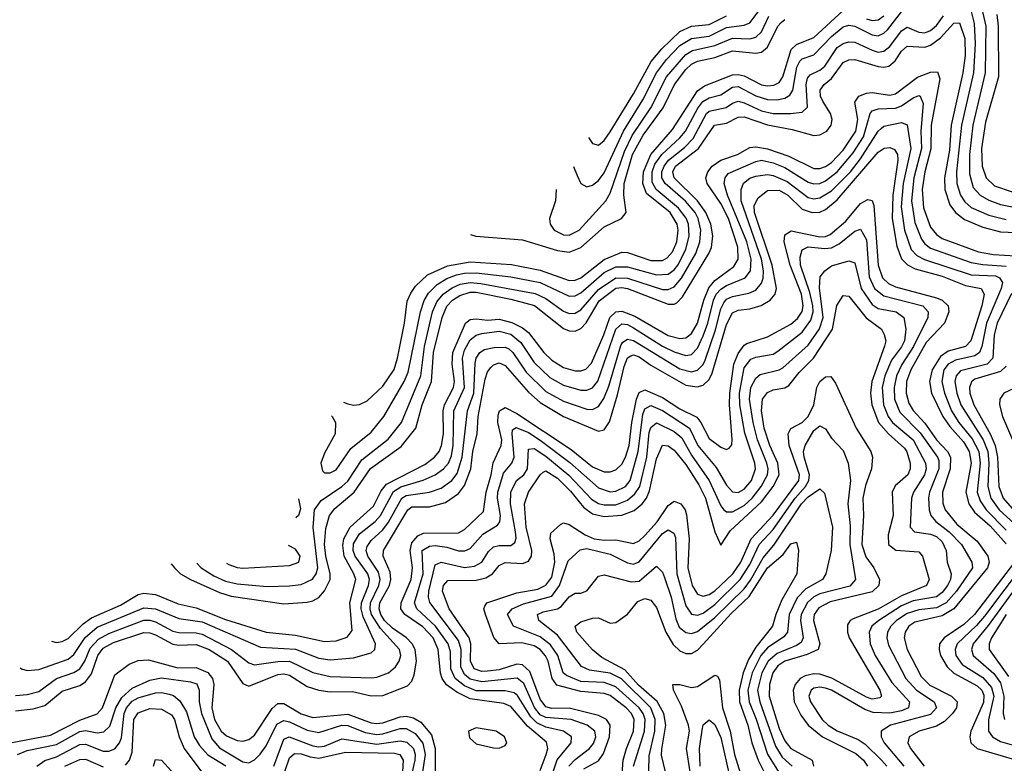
# Model space of a CAD drawing. Header units: inches. Extents: x 990535 to 1117859, y 769386 to 892122.
# Tile 866 of 1056: x 1045664 to 1049043, y 886299 to 888853. Entities that reach past the tile are written whole.
import ezdxf

# ---------------------------------------------------------------- set-up
doc = ezdxf.new("R2010")
doc.units = ezdxf.units.IN
doc.header["$MEASUREMENT"] = 0
doc.layers.add('B0848', color=7, linetype='Continuous')

msp = doc.modelspace()

# ---------------------------------------------------------------- linework, layer by layer
at = {"layer": 'B0848', "color": 5}
for points, elevation in [([(1048943.6, 888990), (1048979.6, 888830), (1048978.1, 888670), (1048934.7, 888490), (1048923.3, 888390), (1048923.4, 888323.4), (1048936.9, 888276.9), (1048960.1, 888250), (1048990, 888232.6), (1049030, 888218.2), (1049069.9, 888210.1)], 3860), ([(1048912.8, 888950), (1048939.5, 888839.5), (1048943.5, 888770), (1048937.2, 888670), (1048896.6, 888490), (1048879.1, 888330), (1048880.7, 888290), (1048892.9, 888250), (1048907.3, 888227.3), (1048930, 888208.1), (1048990, 888181.5), (1049050, 888165.9)], 3840), ([(1047565, 888348.4), (1047577.1, 888317.1), (1047590, 888290.2), (1047610, 888278.5), (1047630, 888283.9), (1047650, 888300.4), (1047670, 888326.6), (1047736, 888470), (1047802.9, 888577.1), (1047849.1, 888670), (1047883.8, 888716.2), (1047930, 888764.1), (1047970, 888787.8), (1048030, 888796.3), (1048090, 888825.3), (1048150, 888833.8), (1048170, 888842.2), (1048230, 888923.3)], 3960), ([(1046271.7, 886986), (1046287.1, 886970), (1046330, 886942.9), (1046370, 886924.3), (1046410, 886915.1), (1046513.4, 886906.6), (1046590, 886909.1), (1046630, 886913.3), (1046668.5, 886931.5), (1046681.9, 886950), (1046686.6, 886970), (1046671.6, 887108.4), (1046676.1, 887170), (1046698.9, 887201.1), (1046770, 887249.2), (1046790, 887267.8), (1046838.7, 887341.3), (1046928, 887412), (1046974.8, 887470), (1047040.9, 887630), (1047053.3, 887730), (1047081.1, 887850), (1047095.9, 887884.1), (1047117, 887910), (1047147.7, 887932.3), (1047176, 887944), (1047210, 887950), (1047247.1, 887947.1), (1047432.9, 887912.9), (1047470, 887895.7), (1047530, 887851.8), (1047550, 887844.2), (1047570, 887844.4), (1047590, 887856.7), (1047650, 887925.6), (1047710, 887966), (1047750, 887965.3), (1047870, 887926.6), (1047890, 887926), (1047910, 887934.8), (1047935.4, 887964.6), (1047984.3, 888050), (1047998.4, 888090), (1048001.6, 888130), (1047992.4, 888170), (1047981.7, 888190), (1047949.4, 888229.4), (1047878.9, 888290), (1047868.3, 888310), (1047867.9, 888330), (1047875.4, 888350), (1047890.2, 888370), (1047946, 888414), (1047975.1, 888444.9), (1048021.4, 888530), (1048030, 888538.3), (1048089, 888551), (1048110, 888566.2), (1048130, 888572.7), (1048150, 888567.6), (1048210, 888539.4), (1048249.9, 888530.1), (1048309, 888530), (1048350, 888535.5), (1048367.9, 888552.1), (1048363.5, 888630), (1048367.9, 888652.1), (1048376.7, 888663.3), (1048410, 888679), (1048427.3, 888692.7), (1048470, 888757.5), (1048490, 888770.3), (1048510, 888776), (1048530, 888775.4), (1048590, 888747.6), (1048610, 888741.4), (1048630, 888744.1), (1048650, 888760.9), (1048690, 888814.7), (1048710, 888826.4), (1048750.4, 888810), (1048770, 888807.4), (1048790, 888815.5), (1048810, 888832.3), (1048834.4, 888865.6)], 3840), ([(1046733.7, 887492), (1046736.1, 887490), (1046747.8, 887470), (1046746.2, 887430), (1046710, 887364.5), (1046697.4, 887330), (1046703.3, 887303.3), (1046710, 887296.9), (1046730, 887296.1), (1046750, 887306.5), (1046800.3, 887379.7), (1046870, 887436.6), (1046914.2, 887490), (1046983.4, 887610), (1046997.3, 887642.7), (1047040, 887850), (1047051.8, 887888.2), (1047066.8, 887913.2), (1047096.6, 887943.4), (1047130, 887964.1), (1047163.3, 887976.7), (1047190, 887982.5), (1047230, 887983.5), (1047350, 887970), (1047450, 887950.3), (1047550, 887903.1), (1047570, 887904.3), (1047590, 887915.1), (1047670, 887984.6), (1047710, 888003.4), (1047750, 888004.1), (1047850, 887976.2), (1047890, 887978.2), (1047910, 887993.2), (1047922.4, 888010), (1047950, 888063.3), (1047962, 888110), (1047959.5, 888150), (1047951.1, 888171.1), (1047925.5, 888205.5), (1047848.2, 888270), (1047835.2, 888295.2), (1047834.7, 888330), (1047844, 888356), (1047867.8, 888390), (1047930, 888446.8), (1047948.8, 888470), (1047991.3, 888548.7), (1048008.3, 888571.7), (1048030, 888584.7), (1048070, 888594.6), (1048110, 888620.5), (1048130, 888623.2), (1048190, 888591.6), (1048230, 888578), (1048263, 888577), (1048290, 888583.2), (1048306.9, 888593.1), (1048317.6, 888610), (1048330.7, 888689.3), (1048341.8, 888710), (1048350, 888718.3), (1048390, 888731.4), (1048450, 888794.4), (1048490, 888827.5), (1048510, 888833.2), (1048530, 888830.3), (1048590, 888800.3), (1048610, 888797.5), (1048630, 888806.4), (1048641.8, 888818.2), (1048690, 888879.9)], 3860), ([(1046775.7, 887539.3), (1046790, 887533.1), (1046810, 887529.2), (1046830, 887531.5), (1046856.3, 887543.7), (1046910, 887594.2), (1046948.7, 887651.3), (1046960.5, 887690), (1046984.1, 887810), (1046994.3, 887885.7), (1047006.1, 887913.9), (1047022.1, 887938), (1047063.2, 887976.8), (1047132.3, 888007.7), (1047210, 888020.8), (1047351.5, 888011.5), (1047450, 887992.5), (1047550, 887956.5), (1047570, 887957.6), (1047590, 887966), (1047670, 888029.6), (1047730, 888053.8), (1047750, 888052.8), (1047830, 888025.2), (1047870, 888025.5), (1047885.7, 888034.3), (1047904, 888056), (1047919, 888090), (1047923.6, 888130), (1047920.1, 888150), (1047896.3, 888190), (1047815.5, 888255.5), (1047802.3, 888290), (1047805.1, 888330), (1047830.4, 888389.6), (1047904.8, 888475.2), (1047990, 888608.6), (1048014.2, 888625.8), (1048110, 888663), (1048130, 888664.6), (1048150, 888659.2), (1048210, 888628.9), (1048230, 888624.9), (1048252.4, 888627.6), (1048270, 888637.2), (1048283.2, 888656.8), (1048311.6, 888750), (1048330, 888767.9), (1048390, 888791.1), (1048490, 888883.7)], 3880), ([(1047505.5, 888269.7), (1047502.5, 888230), (1047482.6, 888170), (1047484, 888150), (1047498.2, 888130), (1047530, 888113.3), (1047550, 888112.6), (1047584.6, 888130), (1047675.5, 888230), (1047690, 888257.3), (1047739.5, 888400.5), (1047765.5, 888454.5), (1047830.2, 888550), (1047883.7, 888656.3), (1047950, 888733.3), (1047973.2, 888746.8), (1048050, 888763.5), (1048110, 888789), (1048170, 888786.9), (1048190, 888792.3), (1048210, 888811.4), (1048235.4, 888864.6)], 3940), ([(1047615.8, 888448.2), (1047630, 888427.8), (1047650, 888421.6), (1047670, 888437.9), (1047690, 888467.6), (1047770, 888597.4), (1047831, 888709), (1047867.8, 888752.2), (1047930, 888811.5), (1047970, 888829.8), (1048030, 888836), (1048090, 888866.1)], 3980), ([(1048570, 888855.7), (1048590, 888850), (1048610, 888852.2), (1048630, 888865.9)], 3880), ([(1049017.2, 888870), (1049022.6, 888830), (1049023.3, 888656.7), (1048979.2, 888500.8), (1048965.2, 888410), (1048967.6, 888350), (1048981.2, 888310), (1049010, 888281.9), (1049070, 888260.9)], 3880), ([(1046183.6, 886984.5), (1046195.4, 886970), (1046216.3, 886950), (1046250, 886930), (1046350, 886886.1), (1046390, 886873.5), (1046570, 886847), (1046650, 886852.4), (1046670, 886857.2), (1046690, 886868.8), (1046710, 886891.1), (1046728.9, 886930), (1046728.9, 886950), (1046714.4, 887010), (1046710.4, 887050), (1046714.2, 887105.8), (1046727.6, 887150), (1046745.4, 887174.6), (1046812.3, 887230), (1046868.2, 887311.8), (1046973.1, 887386.9), (1047023.1, 887450), (1047045.2, 887530), (1047077.6, 887610), (1047084.4, 887710), (1047113.8, 887830), (1047130, 887868.9), (1047149.1, 887890), (1047174, 887906), (1047210, 887916.8), (1047230, 887916.8), (1047350, 887893.3), (1047430.8, 887870.8), (1047530, 887792.1), (1047550, 887784.1), (1047570, 887783.1), (1047590, 887792.6), (1047607.9, 887812.1), (1047653, 887887), (1047710, 887930.6), (1047730, 887933.5), (1047750, 887929.2), (1047890, 887875.6), (1047910, 887876), (1047919.3, 887880.7), (1047939.2, 887900.8), (1048029, 888050), (1048037.8, 888070), (1048042.4, 888110), (1048036.3, 888150), (1048018.9, 888190), (1047990.2, 888230.2), (1047910.2, 888310), (1047905.7, 888330), (1047914.8, 888350), (1047993.7, 888410), (1048048.7, 888490), (1048090, 888497), (1048130, 888517.8), (1048150, 888518.5), (1048230, 888491.3), (1048315.4, 888475.4), (1048390, 888455.1), (1048410, 888456.9), (1048433.7, 888470), (1048449.1, 888490), (1048453, 888510), (1048447.1, 888530), (1048421.1, 888570), (1048412.7, 888590), (1048411.2, 888610), (1048424.8, 888630), (1048450, 888650.1), (1048490, 888705.3), (1048510, 888715.2), (1048530, 888716.3), (1048610, 888691.7), (1048630, 888689.1), (1048646.5, 888693.5), (1048668.4, 888711.6), (1048690, 888744.8), (1048710, 888761.7), (1048770, 888757.9), (1048790, 888764.7), (1048824.5, 888790), (1048870, 888840.8), (1048890, 888842.2), (1048908.2, 888788.2), (1048909.2, 888730), (1048900.7, 888670), (1048860.8, 888490), (1048855.2, 888404.8), (1048838.3, 888310), (1048839.1, 888270), (1048856.4, 888216.4), (1048875.2, 888190), (1048906.9, 888166.9), (1048970, 888140.6), (1049030, 888124.5), (1049110, 888121)], 3820), ([(1047210.7, 888114.5), (1047229.5, 888109.5), (1047390, 888096.3), (1047510, 888060.2), (1047550, 888054.7), (1047590, 888070.3), (1047670, 888141.6), (1047729.9, 888170.1), (1047745.6, 888190), (1047737.3, 888250), (1047738.3, 888290), (1047767.4, 888390), (1047803.9, 888456.1), (1047872, 888550), (1047911.3, 888630), (1047950, 888681.2), (1047970, 888699.9), (1047990, 888710.5), (1048050, 888723), (1048110, 888745.7), (1048190, 888737.5), (1048210, 888741.2), (1048230, 888758.7), (1048265.9, 888830), (1048276.9, 888843.1), (1048290, 888853.1)], 3920), ([(1045772.9, 886719.1), (1045790, 886714.6), (1045810, 886717), (1045830, 886728.1), (1045881.7, 886778.3), (1045910, 886798.2), (1046010, 886842.6), (1046070, 886878.5), (1046090, 886883.2), (1046130, 886878.5), (1046207.4, 886847.4), (1046270, 886833.6), (1046370, 886792.8), (1046510, 886750), (1046610, 886739.7), (1046710, 886717.3), (1046750, 886719.3), (1046787.9, 886732.1), (1046805.1, 886754.9), (1046797.4, 886850), (1046817, 886930), (1046810.5, 886950), (1046777, 887010), (1046773.1, 887046.9), (1046776.2, 887070), (1046798, 887110), (1046877.7, 887182.3), (1046904.7, 887235.3), (1046922.3, 887257.7), (1047054.3, 887325.7), (1047087.7, 887350), (1047103.1, 887370), (1047111.5, 887390), (1047118.6, 887430), (1047116.9, 887510), (1047121.5, 887530), (1047152.8, 887590), (1047156.4, 887610), (1047147.8, 887670), (1047151, 887710), (1047193.7, 887810), (1047210, 887822.9), (1047230, 887825.1), (1047270, 887820.8), (1047310, 887824.5), (1047352.8, 887812.8), (1047390, 887794.6), (1047410, 887778.8), (1047462.6, 887710), (1047490, 887683.4), (1047530, 887658), (1047570, 887647.1), (1047590, 887646.6), (1047607.4, 887652.6), (1047626.4, 887673.6), (1047669.3, 887770.7), (1047689.6, 887830), (1047710, 887849.1), (1047730, 887851.5), (1047775, 887835), (1047890, 887768.4), (1047930, 887757.4), (1047950, 887760.1), (1047970, 887775.6), (1047989.8, 887810.2), (1048011.6, 887890), (1048028.6, 887931.4), (1048050, 887957.3), (1048114.6, 888005.4), (1048129.7, 888030.3), (1048128.9, 888071.1), (1048096.7, 888170), (1048070, 888221.5), (1048023.9, 888290), (1048018.9, 888310), (1048025.5, 888330), (1048041, 888350), (1048070, 888370.6), (1048127.3, 888390), (1048170, 888414.2), (1048190, 888416.3), (1048230, 888408.6), (1048304, 888384), (1048390, 888341.5), (1048410, 888341.1), (1048430, 888348.3), (1048450, 888362.4), (1048490, 888404.6), (1048533.4, 888470), (1048540.3, 888510), (1048530.3, 888569.7), (1048543.8, 888590), (1048570, 888600.7), (1048590, 888602.3), (1048650, 888593.4), (1048670, 888597.7), (1048745.1, 888654.9), (1048790, 888672.4), (1048813.8, 888673.8), (1048822, 888650), (1048791.9, 888490), (1048790.6, 888409.4), (1048770.4, 888330), (1048761.6, 888270), (1048766.4, 888206.4), (1048790, 888140.3), (1048810, 888114.6), (1048830, 888101), (1048955, 888055), (1049006.4, 888046.4), (1049156.9, 888036.9)], 3780), ([(1045666, 886627.2), (1045670, 886624.1), (1045690, 886617.5), (1045730, 886621.5), (1045830, 886657.4), (1045850, 886672.8), (1045888.2, 886731.8), (1045930, 886767.2), (1046090, 886833.1), (1046130, 886829.2), (1046210, 886796.6), (1046290, 886784.7), (1046490, 886697.8), (1046610, 886691.3), (1046690, 886660.3), (1046730, 886654.3), (1046810, 886661.6), (1046870, 886678.8), (1046882.4, 886690), (1046884.8, 886710), (1046842.2, 886802.2), (1046835.4, 886830), (1046836.6, 886850), (1046860.9, 886910), (1046864.1, 886930), (1046858.7, 886950), (1046814.8, 887010), (1046808.7, 887030), (1046810, 887053.2), (1046830, 887087.5), (1046883.5, 887130), (1046901.8, 887150), (1046947.3, 887232.7), (1046971.8, 887248.2), (1047048.4, 887271.6), (1047090.1, 887289.9), (1047118.7, 887310), (1047135.1, 887330), (1047145.5, 887354.5), (1047152, 887390), (1047154.3, 887510), (1047190.5, 887590), (1047183.5, 887690), (1047190, 887717.5), (1047210, 887752.9), (1047230, 887769.8), (1047250, 887775), (1047310, 887783.1), (1047350, 887773.1), (1047383.8, 887743.8), (1047430, 887676), (1047483.9, 887623.9), (1047530, 887597.5), (1047590, 887580.7), (1047610, 887580.4), (1047630, 887588.5), (1047648.6, 887611.4), (1047709.8, 887790.1), (1047730, 887808.4), (1047750, 887805.7), (1047770, 887795), (1047870, 887731.7), (1047910, 887711.8), (1047950, 887699), (1047970, 887702.4), (1047990, 887724.2), (1048010, 887767.4), (1048025.5, 887810), (1048044.6, 887890), (1048054, 887910), (1048070, 887927.8), (1048090, 887939.6), (1048153.7, 887966.3), (1048172.3, 887990), (1048174.3, 888030), (1048159, 888090), (1048093.5, 888250), (1048081.5, 888290), (1048085.4, 888310), (1048095.9, 888324.1), (1048190, 888366.1), (1048210.2, 888369.8), (1048250, 888361.4), (1048290, 888345), (1048370, 888295.1), (1048390, 888288.5), (1048410, 888290.1), (1048430, 888298.7), (1048470, 888330.5), (1048525, 888395), (1048560.2, 888450), (1048582.6, 888530), (1048590, 888539.5), (1048610, 888546.2), (1048670, 888548.8), (1048690, 888556.7), (1048730, 888583.8), (1048750, 888592.2), (1048754.5, 888590), (1048765.3, 888565.3), (1048756.4, 888470), (1048758.6, 888410), (1048732.6, 888310), (1048724.8, 888230), (1048735.7, 888155.7), (1048758.7, 888098.7), (1048770, 888083.1), (1048790, 888068.6), (1048930, 888019.1), (1048970, 888011.4), (1049050, 888006.6)], 3760), ([(1045650, 886532.5), (1045690, 886535.5), (1045730, 886545.5), (1045790, 886590.6), (1045850, 886610.9), (1045870, 886623.4), (1045887.1, 886650), (1045905.9, 886694.1), (1045934.4, 886725.6), (1045970, 886745), (1046090, 886790.7), (1046110, 886791.3), (1046130, 886785.5), (1046190, 886753.4), (1046210, 886748.2), (1046270, 886747.6), (1046290, 886742.3), (1046390.5, 886690.5), (1046450, 886644.2), (1046470, 886637.8), (1046550, 886649.1), (1046590, 886649.8), (1046670, 886610.9), (1046730, 886597.7), (1046870, 886592.8), (1046890, 886594.9), (1046930, 886610.1), (1046953.8, 886630), (1046966.8, 886650), (1046971.6, 886670), (1046967.1, 886690), (1046902.3, 886762.3), (1046871.8, 886810), (1046866.6, 886830), (1046868, 886850), (1046896.7, 886910), (1046901.4, 886930), (1046895.8, 886955.8), (1046858.7, 887010), (1046853.4, 887030), (1046856.5, 887043.5), (1046870, 887064.1), (1046910, 887101.3), (1046930, 887127.3), (1046976, 887210), (1046990, 887218.5), (1047070, 887229.8), (1047110, 887244.2), (1047147.4, 887270), (1047165.3, 887294.7), (1047182.1, 887350), (1047200.6, 887510), (1047222, 887570), (1047226.6, 887673.4), (1047230.3, 887690), (1047242.8, 887710), (1047259.5, 887720.5), (1047292.5, 887727.5), (1047330, 887728), (1047342.4, 887722.4), (1047356.8, 887710), (1047402.4, 887642.4), (1047470, 887575.8), (1047530, 887543.2), (1047610, 887515.5), (1047630, 887514.4), (1047650, 887524.8), (1047668.7, 887551.3), (1047685.8, 887594.2), (1047726.7, 887733.3), (1047734.3, 887745.7), (1047750, 887755.7), (1047771.1, 887751.1), (1047930, 887653.5), (1047970, 887643.4), (1047990, 887648.9), (1048010, 887668.9), (1048016.6, 887683.4), (1048052.4, 887787.6), (1048070, 887859.3), (1048080.1, 887879.9), (1048090, 887892.4), (1048110, 887901.9), (1048166.9, 887913.1), (1048190, 887924.4), (1048210, 887947.5), (1048215.2, 887964.8), (1048216.7, 887990), (1048210, 888030), (1048140.2, 888230), (1048140.2, 888270), (1048148.3, 888291.7), (1048170, 888308), (1048190, 888315.1), (1048230, 888320.7), (1048250, 888317.7), (1048297.5, 888297.5), (1048370, 888242.3), (1048390, 888237.6), (1048410, 888240.8), (1048450, 888264.6), (1048514.9, 888330), (1048550, 888374.4), (1048610, 888470.1), (1048620.6, 888479.4), (1048630, 888486.4), (1048690, 888499.3), (1048710, 888491.6), (1048722.3, 888410), (1048696.4, 888290), (1048689.7, 888209.7), (1048700.8, 888130), (1048724, 888064), (1048742.7, 888042.7), (1048769.1, 888029.1), (1048930, 887976.4), (1049012.7, 887972.7), (1049026.7, 887966.7), (1049036.6, 887950), (1049032.9, 887930), (1048981.9, 887810), (1048966.5, 887730), (1048958.2, 887710), (1048941.7, 887698.3), (1048876, 887684), (1048850.1, 887670), (1048836, 887650), (1048828.5, 887610), (1048837.7, 887570), (1048861.8, 887510), (1048887.2, 887470), (1048933.1, 887413.1), (1048955.4, 887370), (1048960.3, 887330), (1048950.4, 887230.4), (1048960.1, 887200.1), (1048981.1, 887170), (1049050, 887099.7)], 3740), ([(1045650, 886479.3), (1045710, 886486), (1045750, 886497.2), (1045810, 886546.8), (1045870, 886566.1), (1045890, 886579), (1045910, 886606.8), (1045931.5, 886670), (1045950, 886694.3), (1045985.6, 886714.4), (1046090, 886748), (1046110, 886747.5), (1046130, 886740.4), (1046190, 886708.5), (1046210, 886704.5), (1046270, 886706.8), (1046314.1, 886690), (1046376.6, 886650), (1046430, 886573.2), (1046450, 886563.7), (1046550, 886604.3), (1046570, 886606.2), (1046590, 886602.3), (1046650, 886563.2), (1046690, 886550.3), (1046730, 886544.9), (1046806.4, 886546.4), (1046870, 886530.6), (1046910, 886532.5), (1046994.6, 886565.4), (1047010, 886581.3), (1047017.5, 886602.5), (1047025.4, 886650), (1047021.4, 886690), (1047011.1, 886710), (1046991, 886730), (1046943.7, 886763.7), (1046916.4, 886790), (1046903.2, 886810), (1046897.5, 886830), (1046900, 886850), (1046932.6, 886910), (1046938, 886930), (1046935.8, 886955.8), (1046911.9, 887010), (1046912, 887030), (1046995.6, 887170), (1047010, 887180.3), (1047070, 887179.5), (1047124.9, 887195.1), (1047170, 887225.2), (1047190, 887253), (1047212.8, 887310), (1047219.6, 887370), (1047233.5, 887430), (1047237, 887490), (1047261.4, 887618.6), (1047270, 887643.8), (1047281.2, 887658.8), (1047290, 887667.1), (1047310, 887674), (1047330, 887665.3), (1047410, 887573.5), (1047450, 887538.2), (1047530, 887490.3), (1047650, 887439.9), (1047670, 887444.4), (1047687.7, 887472.3), (1047715.7, 887564.3), (1047738.1, 887661.9), (1047750, 887691.2), (1047761.7, 887698.3), (1047770, 887701.9), (1047790, 887694.6), (1047830, 887666.5), (1047950, 887597.2), (1047988.6, 887591.4), (1048010, 887597.7), (1048030, 887616.8), (1048041, 887639), (1048090, 887806), (1048110, 887845.8), (1048130, 887855.6), (1048170, 887859.5), (1048208.9, 887871.1), (1048239.4, 887890), (1048257, 887910), (1048260.9, 887930), (1048247, 888010), (1048185.8, 888190), (1048185.2, 888214.8), (1048198.6, 888241.4), (1048230, 888266.1), (1048270, 888267.5), (1048300.4, 888250), (1048350, 888202.4), (1048383.6, 888190), (1048410, 888192), (1048430, 888201.3), (1048470, 888233.8), (1048610, 888398), (1048631, 888411), (1048650, 888413.8), (1048666.8, 888406.8), (1048676.7, 888390), (1048677.9, 888370), (1048660.7, 888250), (1048658.2, 888170), (1048674.5, 888074.5), (1048690.9, 888030.9), (1048710.5, 888010.5), (1048737.1, 887997.1), (1048830, 887972), (1048910, 887940.1), (1048964.1, 887930), (1048973.7, 887910), (1048966.2, 887870), (1048928.3, 887750), (1048909.5, 887730.5), (1048850, 887713.9), (1048824, 887696), (1048796, 887650), (1048786.7, 887610), (1048793.6, 887570), (1048832.8, 887490), (1048855.9, 887455.9), (1048903.4, 887403.4), (1048922.6, 887370), (1048929.2, 887330), (1048911.6, 887230), (1048921.2, 887190), (1048941.3, 887161.3), (1048994.8, 887114.8), (1049050, 887052.4)], 3720), ([(1047450, 886275.1), (1047471.1, 886330), (1047476, 886350), (1047471.6, 886371.6), (1047406.7, 886426.7), (1047350, 886494.5), (1047325, 886505), (1047210, 886520.7), (1047163.8, 886543.8), (1047129, 886569), (1047114.3, 886590), (1047108.5, 886608.5), (1047100.4, 886690), (1047082.6, 886730), (1047047.9, 886767.9), (1046985.4, 886810), (1046972.1, 886830), (1046973.7, 886850), (1047007.9, 886930), (1047011.9, 886970), (1047003.8, 887030), (1047010, 887056.4), (1047030, 887080.2), (1047050, 887089.3), (1047170, 887090.4), (1047190, 887102.3), (1047255.6, 887164.4), (1047264.5, 887230), (1047282.6, 887290), (1047289.1, 887330.9), (1047316.9, 887390), (1047318.7, 887410), (1047304.7, 887470), (1047305.9, 887494.1), (1047311, 887509), (1047330, 887520.8), (1047370, 887500.6), (1047556.3, 887376.3), (1047630, 887317.8), (1047670, 887300.4), (1047690, 887299.9), (1047710, 887306.8), (1047730, 887326.3), (1047743, 887350), (1047756, 887390), (1047764.8, 887470), (1047781.4, 887550), (1047790, 887572.5), (1047810, 887581.6), (1047870, 887555.1), (1047930, 887516.6), (1047987.4, 887487.4), (1048001.8, 887470), (1048030, 887414.1), (1048070, 887384.4), (1048090, 887376.3), (1048099.2, 887380.8), (1048107.5, 887392.5), (1048109, 887411), (1048099.6, 887530), (1048101, 887570), (1048115.4, 887670), (1048130, 887706.6), (1048150, 887735.1), (1048159, 887741), (1048230, 887763.3), (1048310, 887807.2), (1048333.7, 887826.3), (1048349.1, 887850.9), (1048352.7, 887870), (1048347.3, 887910), (1048308, 888010), (1048288, 888090), (1048290, 888114), (1048311.9, 888128.1), (1048410, 888107.3), (1048430, 888108), (1048445.6, 888114.4), (1048499.1, 888160.9), (1048550, 888220.9), (1048574.9, 888234.9), (1048590, 888231.7), (1048595.1, 888215.1), (1048610.2, 888010.2), (1048625.7, 887965.7), (1048646.3, 887946.3), (1048670, 887935), (1048810, 887898), (1048830.1, 887890), (1048850.1, 887870), (1048852.9, 887850), (1048838.1, 887810), (1048775.6, 887744.4), (1048723, 887650), (1048707.9, 887610), (1048706.3, 887570), (1048715.8, 887535.8), (1048730.8, 887510.8), (1048770, 887466.7), (1048810, 887409.8), (1048848.8, 887370), (1048858.2, 887350), (1048857.1, 887310), (1048831.3, 887230), (1048832.7, 887192.7), (1048840.2, 887170), (1048880.1, 887120.1), (1048950, 887062.4), (1048986.3, 887010), (1048991.8, 886990), (1048985.4, 886970), (1048870, 886829.1), (1048830, 886805.9), (1048736.3, 886783.7), (1048715.8, 886770), (1048702.7, 886750), (1048699.6, 886730), (1048709.5, 886690), (1048757.6, 886597.6), (1048788, 886568), (1048862.3, 886530), (1048881.7, 886510), (1048878.9, 886490), (1048865.8, 886470), (1048837.6, 886442.4), (1048810, 886426.8), (1048750.6, 886409.4), (1048716.2, 886390), (1048712.5, 886370), (1048721.7, 886350), (1048767.9, 886290)], 3680), ([(1047480.6, 886230), (1047508.9, 886311.1), (1047556.7, 886370), (1047557.7, 886390), (1047530, 886409.9), (1047470, 886422.8), (1047438.6, 886438.6), (1047418.6, 886458.6), (1047372.5, 886532.5), (1047360.8, 886540.8), (1047330, 886548), (1047230, 886547.9), (1047190, 886564.9), (1047158.4, 886590), (1047143.8, 886623.8), (1047142.5, 886682.5), (1047135, 886710), (1047090.8, 886770), (1047027.2, 886830), (1047019.3, 886850), (1047048.5, 886950), (1047045.4, 887030), (1047070, 887045.4), (1047090, 887046.6), (1047130, 887041.1), (1047170, 887028.9), (1047191.2, 887028.8), (1047210, 887036.5), (1047253.6, 887086.4), (1047303.4, 887116.6), (1047311.6, 887128.4), (1047314.3, 887150), (1047303.6, 887210), (1047304.5, 887230), (1047324.3, 887295.7), (1047353.3, 887330), (1047361.4, 887350), (1047354.1, 887430), (1047355.6, 887444.4), (1047368.1, 887451.9), (1047410, 887435.4), (1047450, 887409.1), (1047552.3, 887332.3), (1047650, 887245.5), (1047690, 887231.9), (1047710, 887233.6), (1047742.7, 887250), (1047758.8, 887270), (1047786.6, 887370), (1047803.1, 887496.9), (1047810, 887516.5), (1047830, 887527.6), (1047870, 887510.7), (1047962.7, 887450), (1047991.7, 887390), (1048054.5, 887314.5), (1048090, 887254.2), (1048110, 887231.9), (1048130, 887229.4), (1048150, 887240.1), (1048175.6, 887270), (1048189.5, 887310), (1048186.9, 887330), (1048153, 887433), (1048135.9, 887530), (1048134.4, 887570), (1048150, 887657.4), (1048173.5, 887686.5), (1048190, 887693.8), (1048250, 887704.5), (1048265.7, 887714.3), (1048350, 887779.1), (1048379.3, 887820.7), (1048387.2, 887850), (1048386.1, 887870), (1048376, 887916), (1048343.8, 888010), (1048342.5, 888037.5), (1048350, 888062.7), (1048370, 888072.9), (1048427.2, 888067.2), (1048450.3, 888069.7), (1048476.7, 888083.3), (1048530, 888126.5), (1048550, 888133.4), (1048570, 888096.2), (1048578.9, 887970), (1048597.8, 887930), (1048630, 887904.4), (1048763.5, 887870), (1048781.8, 887850), (1048780.4, 887830), (1048731.9, 887730), (1048691.8, 887668.2), (1048673.6, 887630), (1048665.2, 887590), (1048666.6, 887550), (1048684.4, 887504.4), (1048754.5, 887434.5), (1048814.4, 887350), (1048818.5, 887338.5), (1048819, 887310), (1048786.1, 887230), (1048782.8, 887210), (1048785, 887170), (1048791.1, 887150), (1048808.3, 887130), (1048854.2, 887094.2), (1048896, 887050), (1048932, 886990), (1048933.7, 886970), (1048879.4, 886890), (1048843.8, 886850), (1048810, 886833.3), (1048750, 886826.6), (1048710, 886813.9), (1048673.3, 886790), (1048653.8, 886770), (1048642.9, 886750), (1048639.8, 886730), (1048645.3, 886705.3), (1048705.8, 886590), (1048741.5, 886550), (1048802, 886510), (1048810.9, 886490), (1048790, 886466.3), (1048652.7, 886430), (1048621, 886410), (1048620.5, 886390), (1048630.4, 886370), (1048698.8, 886290)], 3660), ([(1047549.1, 886290), (1047570, 886312.7), (1047620.1, 886350), (1047633.1, 886366.9), (1047641.2, 886390), (1047638.2, 886410), (1047611.7, 886430), (1047556.5, 886450), (1047470, 886456), (1047450, 886466.1), (1047431.2, 886491.2), (1047393.6, 886573.6), (1047371.6, 886591.6), (1047250, 886578.9), (1047210, 886588.2), (1047190, 886604.7), (1047177.4, 886630), (1047179, 886690), (1047170, 886721.3), (1047071.4, 886851.4), (1047066.9, 886870), (1047068.6, 886890), (1047090, 886980.6), (1047110, 886990.4), (1047190, 886971.4), (1047224.3, 886975.7), (1047250, 886990), (1047273.4, 887026.6), (1047290, 887042.4), (1047310, 887047.3), (1047350, 887047.1), (1047362.8, 887057.2), (1047367.4, 887072.6), (1047365.8, 887094.2), (1047348.4, 887190), (1047349, 887230), (1047368.9, 887270), (1047394.1, 887290), (1047407.3, 887310), (1047410, 887378.2), (1047430, 887380.1), (1047470, 887354.4), (1047548.5, 887288.6), (1047626.3, 887206.3), (1047650, 887191.8), (1047670, 887186.5), (1047710, 887187.2), (1047750, 887202.9), (1047775.4, 887224.6), (1047792.1, 887250), (1047815.9, 887350), (1047824.5, 887435.5), (1047830, 887452.7), (1047850, 887468.6), (1047910, 887438.9), (1047936.5, 887416.5), (1047970, 887357.2), (1048030, 887270), (1048070, 887183.6), (1048080.5, 887170), (1048090, 887162.7), (1048110, 887162.5), (1048150, 887185), (1048177.5, 887210), (1048209.1, 887250), (1048230.4, 887290), (1048232.4, 887310), (1048228.6, 887330), (1048196.5, 887410), (1048180.8, 887470), (1048168.2, 887550), (1048173.6, 887590), (1048190, 887621.9), (1048205.2, 887634.8), (1048270, 887649.8), (1048283, 887657), (1048370, 887735.2), (1048408.6, 887791.4), (1048422.1, 887830), (1048408.5, 887931.5), (1048410.8, 887969.3), (1048427.3, 887990), (1048450, 888007.5), (1048510, 888024.9), (1048530, 888017.7), (1048551.9, 887930), (1048590, 887874.2), (1048610, 887861.1), (1048672.3, 887850), (1048698.9, 887830), (1048705.2, 887790), (1048700.3, 887750), (1048690.8, 887729.2), (1048656.5, 887683.5), (1048633.7, 887630), (1048624.6, 887590), (1048628.4, 887530), (1048644.7, 887490), (1048659.7, 887470), (1048730.9, 887410), (1048773.2, 887330), (1048774.9, 887310), (1048769.5, 887290), (1048731.6, 887230), (1048724.8, 887210), (1048720.4, 887110), (1048734.5, 887094.5), (1048790, 887086.1), (1048810, 887077.7), (1048830, 887059.9), (1048843.8, 887030), (1048846.9, 886990), (1048861.4, 886950), (1048858.1, 886930), (1048848, 886910), (1048830, 886886.3), (1048810, 886870.5), (1048730, 886857.4), (1048690, 886839.8), (1048612.2, 886790), (1048588.8, 886770), (1048578.9, 886750), (1048583.4, 886710), (1048600.4, 886670), (1048656.8, 886576.8), (1048718.3, 886510), (1048714.7, 886490), (1048690, 886479.6), (1048650, 886471.4), (1048593.6, 886473.6), (1048564.2, 886484.2), (1048450.3, 886550), (1048430, 886557.7), (1048410, 886560.8), (1048390, 886557), (1048380.6, 886550), (1048372.9, 886530), (1048378.2, 886510), (1048418.5, 886450), (1048439.1, 886430), (1048470, 886410.3), (1048541.4, 886381.4), (1048565.4, 886365.4), (1048622.2, 886310), (1048639.8, 886290)], 3640), ([(1049067.4, 887912.6), (1049018.2, 887810), (1049008.1, 887770), (1049003.4, 887690), (1048984.2, 887670), (1048892.8, 887647.2), (1048877.8, 887630), (1048874, 887610), (1048880.7, 887570), (1048894.1, 887530), (1048970.4, 887410.4), (1048986.4, 887370), (1048990.5, 887330), (1048987.2, 887250), (1048997.3, 887210), (1049025.6, 887170), (1049090, 887111.2)], 3760), ([(1047600.2, 886279.8), (1047650, 886308.1), (1047667.1, 886332.9), (1047687.7, 886390), (1047690.6, 886430.6), (1047677.5, 886450), (1047650, 886463.3), (1047550, 886489.1), (1047490, 886487.7), (1047470, 886492.7), (1047450, 886519.2), (1047415, 886615), (1047390, 886637.5), (1047370, 886639.4), (1047310, 886620.1), (1047270, 886615.5), (1047250, 886614.5), (1047224, 886624), (1047211.2, 886650), (1047211.7, 886710), (1047206.5, 886730), (1047138.4, 886830), (1047114.7, 886890), (1047118.1, 886910), (1047133.3, 886926.7), (1047230, 886928.2), (1047264.3, 886935.7), (1047286.5, 886950), (1047310, 886978.7), (1047330, 886988.5), (1047390, 886985.2), (1047410, 886992.9), (1047420.5, 887010), (1047421.4, 887030), (1047401.9, 887110), (1047396.8, 887190), (1047409.9, 887230), (1047450, 887289.6), (1047460.8, 887299.2), (1047470, 887303.1), (1047510, 887278.4), (1047553.8, 887233.8), (1047598.5, 887178.5), (1047630, 887155.6), (1047670, 887146.7), (1047730, 887151.3), (1047772.6, 887167.4), (1047799.8, 887190), (1047815.1, 887210), (1047825.6, 887234.4), (1047850, 887344.6), (1047870, 887392.1), (1047890, 887389.2), (1047910, 887374.1), (1047950, 887324.7), (1047994.9, 887254.9), (1048017.8, 887210), (1048050, 887094.4), (1048070, 887048.5), (1048102.2, 887097.8), (1048210, 887197.2), (1048250.2, 887250), (1048270.2, 887290), (1048265.5, 887330), (1048238.1, 887390), (1048219.1, 887450), (1048210.4, 887510), (1048213.1, 887550), (1048230, 887572.2), (1048250, 887581.6), (1048290, 887588.2), (1048303.4, 887596.6), (1048339.1, 887640.9), (1048388.4, 887690), (1048453.4, 887790), (1048468.5, 887871.5), (1048490, 887905.6), (1048510, 887903.5), (1048569.1, 887829.1), (1048622, 887790), (1048631.2, 887771.2), (1048636.3, 887750), (1048632, 887732), (1048588.3, 887610), (1048584.5, 887570), (1048588.7, 887530), (1048611.4, 887470), (1048646.2, 887430), (1048700.8, 887380.8), (1048708.7, 887368.7), (1048719.9, 887330), (1048720.2, 887310), (1048712.1, 887290), (1048668.5, 887251.5), (1048658.1, 887230), (1048661.7, 887150), (1048644.1, 887084.1), (1048645.9, 887050), (1048670.6, 887030.6), (1048750, 887025), (1048762.2, 887010), (1048784.8, 886930), (1048776.2, 886910), (1048690, 886873.8), (1048610, 886828.7), (1048524.3, 886795.7), (1048514.5, 886790), (1048505.2, 886774.8), (1048504.5, 886750), (1048511.3, 886730), (1048615.9, 886550), (1048621.8, 886530), (1048616.4, 886523.6), (1048590, 886519.9), (1048570, 886525.9), (1048451.6, 886591.6), (1048410, 886605.3), (1048390, 886607), (1048360.3, 886599.7), (1048342.4, 886590), (1048325.1, 886570), (1048318.4, 886550), (1048322.5, 886510), (1048344.6, 886464.6), (1048369.9, 886429.9), (1048419.3, 886390), (1048533.3, 886333.3), (1048560.4, 886310), (1048573.2, 886290)], 3620), ([(1049050, 887662.9), (1049030, 887644.5), (1048942, 887618), (1048930.7, 887609.3), (1048924.3, 887590), (1048925.2, 887570), (1048938.1, 887530), (1048994.7, 887430), (1049011.8, 887390), (1049019.4, 887350), (1049024.2, 887250), (1049039.2, 887210), (1049070, 887174.5)], 3780), ([(1047729.2, 886230.8), (1047735.4, 886310), (1047746.1, 886350), (1047770.5, 886410), (1047773.3, 886450), (1047763.4, 886470), (1047745.2, 886490), (1047690, 886532), (1047670, 886538.4), (1047590, 886545.5), (1047507.5, 886567.5), (1047491.3, 886590), (1047477.8, 886650), (1047468.7, 886668.7), (1047450, 886689.9), (1047430, 886702.5), (1047386.9, 886713.1), (1047309.9, 886710), (1047291.5, 886731.5), (1047262.4, 886810), (1047257.2, 886830), (1047260.8, 886839.2), (1047267.5, 886850), (1047283.8, 886856.2), (1047370, 886885), (1047442.3, 886897.7), (1047470, 886910.4), (1047490, 886938.6), (1047500, 886990), (1047497.7, 887017.7), (1047484.2, 887070), (1047486.8, 887090), (1047520.2, 887119.8), (1047530, 887124.5), (1047550, 887119.2), (1047604.2, 887084.2), (1047635.3, 887070), (1047670, 887065), (1047710, 887066.5), (1047770, 887054.3), (1047790, 887062.8), (1047810, 887081), (1047851.7, 887128.3), (1047890, 887184.1), (1047910, 887199.7), (1047933.5, 887190), (1047947.5, 887170), (1047952.4, 887152.4), (1047961.8, 887070), (1047957, 886970), (1047972, 886910), (1047990, 886880.1), (1048010, 886872.7), (1048030, 886878.7), (1048050, 886891.3), (1048111.9, 886950), (1048138.7, 886990), (1048174, 887070), (1048250, 887151), (1048337.8, 887270), (1048340.1, 887290), (1048304.5, 887390), (1048301, 887430), (1048310.9, 887449.1), (1048350, 887469.4), (1048370.1, 887489.9), (1048389.5, 887530), (1048399.8, 887590), (1048409.9, 887610), (1048430, 887625.9), (1048447.6, 887627.6), (1048464, 887604), (1048535, 887450), (1048585.3, 887370), (1048590.8, 887350), (1048587.2, 887310), (1048566.4, 887253.6), (1048557.4, 887210), (1048560.3, 887150), (1048553.9, 887050), (1048567.7, 887007.7), (1048595.3, 886970), (1048614.9, 886930), (1048612.8, 886910), (1048590, 886887.7), (1048445.8, 886854.2), (1048406.7, 886833.3), (1048390.8, 886810), (1048387.8, 886790), (1048410.4, 886710), (1048404.1, 886690), (1048366.7, 886673.3), (1048289.6, 886650.4), (1048265.7, 886634.3), (1048249, 886610), (1048237.7, 886570), (1048236, 886530), (1048270, 886418.7), (1048290, 886376.6), (1048310, 886350.1), (1048384, 886310), (1048388.3, 886290)], 3580), ([(1049126.9, 887610), (1049041.3, 887570), (1049027.6, 887550), (1049026.5, 887530), (1049037.5, 887490), (1049071.1, 887410)], 3820), ([(1047771.1, 886290), (1047808.1, 886410), (1047810.3, 886450), (1047803.7, 886470), (1047789.7, 886490), (1047710, 886561.6), (1047670, 886576.6), (1047590, 886579.8), (1047540.7, 886600.7), (1047529.7, 886610), (1047510.9, 886670), (1047485.7, 886705.7), (1047450, 886733.6), (1047358.4, 886770), (1047337.7, 886810), (1047354.5, 886830), (1047392.9, 886847.1), (1047490, 886872.7), (1047516.8, 886910), (1047545.9, 886994.1), (1047587.3, 887032.7), (1047610, 887036.3), (1047690, 887016.9), (1047750, 886987.4), (1047770, 886982.6), (1047790, 886991.5), (1047870, 887088), (1047890, 887101), (1047909.3, 887089.3), (1047914.3, 887074.3), (1047919.3, 886950), (1047950, 886839.8), (1047970, 886810.9), (1047990, 886808.1), (1048010, 886815.1), (1048050, 886844.4), (1048136.8, 886930), (1048170, 886981.8), (1048202, 887050), (1048250, 887102.5), (1048325.4, 887210), (1048361.2, 887250), (1048372.7, 887270), (1048374.6, 887290), (1048355.8, 887350), (1048354.1, 887370), (1048360.1, 887390), (1048390, 887441.9), (1048410, 887458.3), (1048430, 887448), (1048450, 887415.6), (1048490, 887373), (1048507.9, 887330), (1048515.2, 887270), (1048506.6, 887190), (1048514.7, 887114.7), (1048513.4, 887050), (1048532.2, 886930), (1048513, 886907), (1048410, 886880.6), (1048389.4, 886870.6), (1048368.3, 886851.7), (1048346.6, 886810), (1048344.1, 886790), (1048353.3, 886730), (1048345.7, 886714.3), (1048330, 886703.3), (1048263.4, 886676.6), (1048232.3, 886650), (1048210.6, 886610), (1048196.5, 886550), (1048203.6, 886510), (1048257.7, 886357.7), (1048280.7, 886320.7), (1048315.1, 886290)], 3560), ([(1047820.4, 886170), (1047824.4, 886324.4), (1047844.1, 886410), (1047845, 886450), (1047830, 886490), (1047728.9, 886588.9), (1047690, 886608.5), (1047619.1, 886619.1), (1047591.6, 886631.6), (1047510, 886739.4), (1047445.6, 886790), (1047441.1, 886810), (1047461, 886819), (1047510, 886829.7), (1047522.3, 886837.7), (1047550, 886871.2), (1047570, 886883.1), (1047590, 886883.5), (1047610, 886891.6), (1047650, 886942.3), (1047670, 886946.4), (1047762.8, 886922.8), (1047790, 886924.7), (1047850, 886976.6), (1047870, 886955.3), (1047876.9, 886936.9), (1047900.3, 886870), (1047915.5, 886795.5), (1047927.1, 886767.1), (1047950, 886747.9), (1047970, 886745.2), (1047990, 886752), (1048050, 886799.4), (1048150, 886898.8), (1048171.8, 886928.2), (1048215.4, 887004.6), (1048252, 887048), (1048346.9, 887190), (1048370, 887214.3), (1048410, 887241.6), (1048426.4, 887226.4), (1048453.3, 887110), (1048448.7, 887030), (1048431.1, 886950), (1048418.9, 886930), (1048361.9, 886898.1), (1048332.5, 886867.5), (1048304.5, 886810), (1048298.6, 886750), (1048286.5, 886733.5), (1048230, 886695.6), (1048207.5, 886670), (1048177.5, 886610), (1048163.3, 886550), (1048167.4, 886510), (1048191.4, 886451.4), (1048230.4, 886330.4), (1048268.7, 886270)], 3540), ([(1046620.6, 887207.1), (1046627.4, 887172.6), (1046621.1, 887150), (1046612.1, 887142.4)], 3840), ([(1046374.1, 886985.9), (1046381.6, 886981.6), (1046410, 886971.4), (1046430, 886969.7), (1046590, 886977.9), (1046621.6, 886990), (1046627, 887010), (1046610, 887034.7), (1046586.9, 887047.4)], 3860), ([(1047880.4, 886270), (1047866.8, 886326.8), (1047867.5, 886347.5), (1047881, 886430), (1047874.9, 886470), (1047851.5, 886511.5), (1047787.6, 886567.6), (1047740.3, 886620.3), (1047662.4, 886662.4), (1047630, 886689.1), (1047575.5, 886750), (1047569.9, 886770.1), (1047590, 886785.6), (1047630, 886797.6), (1047650, 886799.3), (1047690, 886780.5), (1047710, 886783), (1047750, 886810.9), (1047785.6, 886854.4), (1047810, 886865.3), (1047830, 886859.4), (1047850, 886833.7), (1047881.3, 886750), (1047907.2, 886707.2), (1047930, 886685.9), (1047950, 886676.1), (1047970, 886676.7), (1047990, 886688.1), (1048010, 886707.8), (1048106.2, 886813.8), (1048167.7, 886872.3), (1048230.8, 886970), (1048283.7, 887016.3), (1048310, 887052.8), (1048330, 887058.3), (1048337.4, 887030), (1048331.1, 886950), (1048280, 886860), (1048258.9, 886810), (1048248, 886770), (1048190, 886698.5), (1048164.8, 886655.2), (1048146.9, 886610), (1048133.3, 886550), (1048134.1, 886510), (1048163.4, 886430), (1048177, 886370), (1048199, 886310), (1048227.8, 886250)], 3520), ([(1049078.5, 886990), (1048940.5, 886810), (1048904.4, 886775.6), (1048836.4, 886730), (1048820.9, 886710), (1048819.2, 886690), (1048824.4, 886670), (1048847.3, 886630), (1048870, 886608.9), (1048950, 886564.9), (1048966.3, 886550), (1048972.7, 886532.7), (1048971.8, 886508.2), (1048928.7, 886410), (1048925.1, 886390), (1048928.8, 886370), (1048950.2, 886350), (1049090, 886308.5)], 3720), ([(1049115.3, 886990), (1048975.2, 886804.8), (1048947.7, 886772.3), (1048881.8, 886710), (1048874.8, 886690), (1048876.9, 886670), (1048898.6, 886638.6), (1048970, 886593.7), (1048999.5, 886559.5), (1049007, 886530), (1048988.7, 886448.7), (1048989.1, 886410), (1049002.5, 886390), (1049030, 886374.3), (1049070, 886362.9)], 3740), ([(1049080.1, 886899.9), (1048987.5, 886772.5), (1048936.5, 886710), (1048930.1, 886690), (1048936.4, 886670), (1049007.5, 886607.5), (1049030, 886576.1), (1049041.4, 886530), (1049039.4, 886470), (1049043.5, 886450)], 3760), ([(1049049.5, 886810), (1048999.4, 886730), (1048991.1, 886710), (1048991.5, 886690), (1049057.7, 886597.7)], 3780), ([(1045613.6, 886366.4), (1045770, 886395.8), (1045870, 886447.9), (1045930, 886468.6), (1045948, 886490), (1045990, 886602.8), (1046040, 886640), (1046070, 886652.5), (1046105.8, 886654.2), (1046207.1, 886627.1), (1046270, 886628.8), (1046310, 886611.5), (1046326.1, 886590), (1046330.2, 886570), (1046323.4, 886490), (1046332.1, 886450), (1046354.8, 886410), (1046374.1, 886394.1), (1046410, 886377.4), (1046430, 886375.1), (1046450, 886380.9), (1046470, 886396.2), (1046530, 886487.4), (1046550, 886504.2), (1046570, 886504.3), (1046630, 886469.1), (1046670, 886456), (1046790, 886468.3), (1046870, 886438.4), (1046890, 886436.2), (1046910, 886438.8), (1046970, 886459.3), (1046990, 886461), (1047015.2, 886455.2), (1047040.5, 886440.5), (1047077.5, 886397.5), (1047090.2, 886350.2), (1047090, 886270)], 3680), ([(1045656.5, 886330), (1045690, 886343.1), (1045790, 886363.9), (1045870, 886408.4), (1045890, 886411.7), (1045930, 886404.4), (1045952.5, 886407.5), (1045973, 886427), (1045993.4, 886490), (1046014.4, 886525.6), (1046050, 886557.2), (1046110, 886585.1), (1046150, 886593.3), (1046250, 886578.7), (1046271.6, 886571.6), (1046279.9, 886550), (1046280.1, 886510), (1046288, 886470), (1046323.5, 886383.5), (1046350, 886352.9), (1046430, 886304), (1046450, 886300.4), (1046470, 886311.1), (1046489.7, 886330.3), (1046510, 886358.9), (1046545.9, 886434.1), (1046570, 886446.8), (1046590, 886441.9), (1046650, 886412.5), (1046690, 886404.6), (1046770, 886430.4), (1046790, 886428.9), (1046850, 886405.2), (1046890, 886398.6), (1046910, 886400.5), (1046970, 886419), (1046990, 886418.6), (1047021.4, 886401.4), (1047048, 886368), (1047055.9, 886330), (1047046.7, 886270)], 3660), ([(1047965.4, 886270), (1047952.8, 886350), (1047962.7, 886410), (1047959.8, 886430), (1047935.6, 886495.6), (1047907.9, 886550), (1047905.6, 886570), (1047929.9, 886570.1), (1047970, 886560.1), (1047990, 886562.5), (1048050, 886602.2), (1048058.6, 886598.6), (1048066, 886586), (1048076, 886490), (1048102.3, 886410), (1048117.1, 886330), (1048147.7, 886230)], 3480), ([(1045723.1, 886290), (1045750, 886309.1), (1045790, 886321.6), (1045870, 886363.5), (1045890, 886364.7), (1045950, 886341.4), (1045970, 886341.1), (1045990, 886349.3), (1046006.6, 886370), (1046013.1, 886386.9), (1046022.1, 886470), (1046030, 886490.1), (1046050, 886512.3), (1046070, 886523.7), (1046130, 886541), (1046150, 886542.5), (1046177, 886537), (1046191.8, 886531.8), (1046214, 886514), (1046235.9, 886475.9), (1046262.6, 886390), (1046280.8, 886360.8), (1046310, 886328.8), (1046370.9, 886290.9)], 3640), ([(1046027.3, 886292.6), (1046040.7, 886310), (1046050, 886338), (1046055.7, 886450), (1046070, 886473), (1046110, 886488), (1046150, 886485.3), (1046185.3, 886465.3), (1046195.4, 886450), (1046211.1, 886390), (1046227.9, 886350), (1046332.7, 886210)], 3620), ([(1047999.3, 886290), (1047996.9, 886350), (1048006.6, 886413.4), (1048010, 886431.3), (1048030, 886448.7), (1048050, 886432.2), (1048070, 886388.4), (1048101.6, 886250)], 3460), ([(1046535.8, 886290), (1046570, 886381.7), (1046589.3, 886390.7), (1046670, 886359.2), (1046690, 886355.5), (1046710, 886358.4), (1046770, 886383.2), (1046890, 886365), (1046970, 886376.9), (1046992.1, 886372.1), (1047015.5, 886350), (1047021.5, 886330), (1047020.4, 886310), (1047010.9, 886270)], 3640), ([(1046572.6, 886267.4), (1046590, 886317.6), (1046607, 886333), (1046630, 886332.1), (1046661.1, 886321.1), (1046690, 886317.2), (1046782.5, 886337.5), (1046950, 886334), (1046969.1, 886329.1), (1046980, 886310), (1046972.9, 886190)], 3620), ([(1045819.1, 886290), (1045870, 886312.8), (1045890, 886313.6), (1045950, 886287.7)], 3620), ([(1046122.7, 886290), (1046130, 886311.9), (1046150, 886310.5), (1046241.4, 886210)], 3580)]:
    msp.add_lwpolyline(points, dxfattribs=dict(at, elevation=elevation))
at = {"layer": 'B0848', "color": 5, "elevation": 3720}
msp.add_lwpolyline([(1047230, 886421.1), (1047204.7, 886410), (1047207.2, 886387.2), (1047230, 886366.3), (1047290, 886352.2), (1047310, 886351.8), (1047330, 886360.2), (1047335.9, 886370), (1047328.2, 886390), (1047299.2, 886410)], close=True, dxfattribs=at)

doc.saveas('drawing.dxf')
